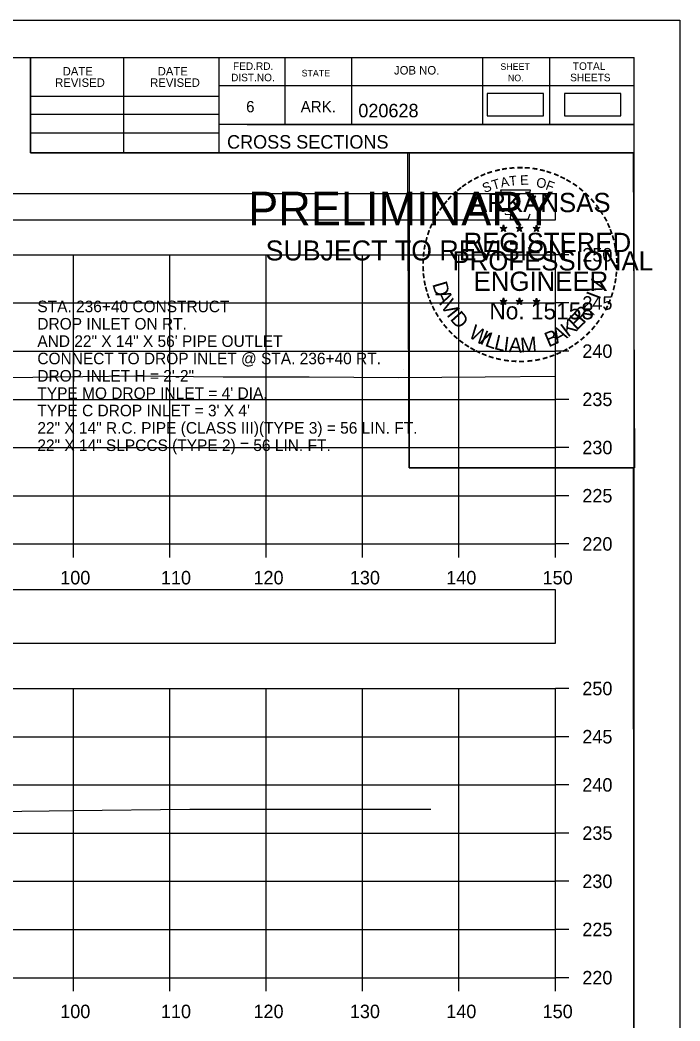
# Model space of a CAD drawing. Extents: x 1369627 to 1374022, y 380035 to 398173.
# Drawn here: x 1372193 to 1372261.5, y 388681.8 to 388785.6 of the extents above; entities that cross this region are included whole.
import ezdxf

# ---------------------------------------------------------------- set-up
doc = ezdxf.new("R2010")
doc.units = 0
for name, color, linetype in [('Default', 7, 'Continuous'), ('R_Axis', 7, 'Continuous'), ('R_Axis Annot', 7, 'Continuous'), ('R_Border', 7, 'Continuous'), ('R_Border PE', 7, 'Continuous'), ('R_Border Prem', 7, 'Continuous'), ('R_Exist Surface', 7, 'Continuous'), ('R_Grid', 7, 'Continuous'), ('R_No Plot', 7, 'Continuous'), ('R_Water Annot', 7, 'Continuous')]:
    doc.layers.add(name, color=color, linetype=linetype)

msp = doc.modelspace()

# ---------------------------------------------------------------- linework, layer by layer
at = {"layer": 'Default'}
for points in [[(1372241.46, 388775.7), (1372247.3, 388775.7), (1372247.3, 388778.01), (1372241.46, 388778.01)], [(1372249.48, 388775.7), (1372255.32, 388775.7), (1372255.32, 388778.01), (1372249.48, 388778.01)], [(1371948.53, 388764.9), (1372248.53, 388764.9), (1372248.53, 388767.61), (1371948.53, 388767.61)], [(1371948.53, 388720.99), (1372248.53, 388720.99), (1372248.53, 388726.51), (1371948.53, 388726.51)]]:
    msp.add_lwpolyline(points, close=True, dxfattribs=at)
at = {"layer": 'R_Axis'}
for p, q in [((1372248.53, 388731.28), (1372248.53, 388761.28)), ((1372249.93, 388761.28), (1372248.53, 388761.28)), ((1372249.93, 388756.28), (1372248.53, 388756.28)), ((1372249.93, 388751.28), (1372248.53, 388751.28)), ((1372249.93, 388746.28), (1372248.53, 388746.28)), ((1372249.93, 388741.28), (1372248.53, 388741.28)), ((1372249.93, 388736.28), (1372248.53, 388736.28)), ((1371948.53, 388731.28), (1372248.53, 388731.28)), ((1372198.53, 388729.88), (1372198.53, 388731.28)), ((1372208.53, 388729.88), (1372208.53, 388731.28)), ((1372218.53, 388729.88), (1372218.53, 388731.28)), ((1372228.53, 388729.88), (1372228.53, 388731.28)), ((1372238.53, 388729.88), (1372238.53, 388731.28)), ((1372248.53, 388729.88), (1372248.53, 388731.28)), ((1372249.93, 388731.28), (1372248.53, 388731.28)), ((1372248.53, 388686.28), (1372248.53, 388716.28)), ((1372249.93, 388716.28), (1372248.53, 388716.28)), ((1372249.93, 388711.28), (1372248.53, 388711.28)), ((1372249.93, 388706.28), (1372248.53, 388706.28)), ((1372249.93, 388701.28), (1372248.53, 388701.28)), ((1372249.93, 388696.28), (1372248.53, 388696.28)), ((1372249.93, 388691.28), (1372248.53, 388691.28)), ((1371948.53, 388686.28), (1372248.53, 388686.28)), ((1372198.53, 388684.88), (1372198.53, 388686.28)), ((1372208.53, 388684.88), (1372208.53, 388686.28)), ((1372218.53, 388684.88), (1372218.53, 388686.28)), ((1372228.53, 388684.88), (1372228.53, 388686.28)), ((1372238.53, 388684.88), (1372238.53, 388686.28)), ((1372248.53, 388684.88), (1372248.53, 388686.28)), ((1372249.93, 388686.28), (1372248.53, 388686.28))]:
    msp.add_line(p, q, dxfattribs=at)
at = {"layer": 'R_Border'}
for p, q in [((1371940.53, 388781.74), (1372256.71, 388781.74)), ((1372194.07, 388771.86), (1372194.07, 388781.74)), ((1372203.75, 388771.86), (1372203.75, 388781.74)), ((1372213.61, 388781.74), (1372213.61, 388771.86)), ((1372220.45, 388781.74), (1372220.45, 388774.8)), ((1372227.39, 388781.74), (1372227.39, 388774.8)), ((1372240.97, 388781.74), (1372240.97, 388774.8)), ((1372247.91, 388781.74), (1372247.91, 388774.8)), ((1372256.71, 388576.28), (1372256.71, 388781.74)), ((1372256.71, 388778.8), (1372213.61, 388778.8)), ((1372256.71, 388778.82), (1372256.71, 388778.82)), ((1372194.07, 388777.72), (1372213.61, 388777.72)), ((1372194.07, 388775.86), (1372213.61, 388775.86)), ((1372256.71, 388774.8), (1372213.61, 388774.8)), ((1372216.57, 388774.8), (1372256.71, 388774.8)), ((1372194.07, 388773.92), (1372213.61, 388773.92)), ((1372256.71, 388771.86), (1372194.07, 388771.86))]:
    msp.add_line(p, q, dxfattribs=at)
at = {"layer": 'R_Border PE'}
for p, q in [((1372242.79, 388764.11), (1372243.14, 388764)), ((1372242.79, 388764.11), (1372243.05, 388764.07)), ((1372242.79, 388764.11), (1372243.03, 388763.99)), ((1372243.14, 388764.37), (1372243.1, 388764.12)), ((1372243.14, 388764), (1372243.14, 388764.37)), ((1372243.14, 388764.37), (1372243.19, 388764.12)), ((1372243.49, 388764.11), (1372243.14, 388764)), ((1372243.49, 388764.11), (1372243.2, 388764.07)), ((1372243.49, 388764.11), (1372243.29, 388764.01)), ((1372244.46, 388764.11), (1372244.81, 388764)), ((1372244.46, 388764.11), (1372244.72, 388764.07)), ((1372244.46, 388764.11), (1372244.7, 388763.99)), ((1372244.81, 388764.37), (1372244.77, 388764.12)), ((1372244.81, 388764), (1372244.81, 388764.37)), ((1372244.81, 388764.37), (1372244.86, 388764.12)), ((1372245.16, 388764.11), (1372244.81, 388764)), ((1372245.16, 388764.11), (1372244.87, 388764.07)), ((1372245.16, 388764.11), (1372244.96, 388764.01)), ((1372246.23, 388764.1), (1372246.58, 388763.99)), ((1372246.23, 388764.1), (1372246.48, 388764.06)), ((1372246.23, 388764.1), (1372246.47, 388763.98)), ((1372246.58, 388764.36), (1372246.54, 388764.1)), ((1372246.58, 388763.99), (1372246.58, 388764.36)), ((1372246.58, 388764.36), (1372246.63, 388764.11)), ((1372246.92, 388764.1), (1372246.58, 388763.99)), ((1372246.92, 388764.1), (1372246.64, 388764.05)), ((1372246.92, 388764.1), (1372246.72, 388764)), ((1372242.93, 388763.71), (1372243.14, 388764)), ((1372242.93, 388763.71), (1372243.05, 388763.95)), ((1372242.93, 388763.71), (1372243.14, 388763.92)), ((1372243.36, 388763.71), (1372243.14, 388764)), ((1372243.36, 388763.71), (1372243.14, 388763.92)), ((1372243.36, 388763.71), (1372243.22, 388764)), ((1372244.6, 388763.71), (1372244.81, 388764)), ((1372244.6, 388763.71), (1372244.72, 388763.95)), ((1372244.6, 388763.71), (1372244.81, 388763.92)), ((1372245.03, 388763.71), (1372244.81, 388764)), ((1372245.03, 388763.71), (1372244.81, 388763.92)), ((1372245.03, 388763.71), (1372244.89, 388764)), ((1372246.36, 388763.69), (1372246.58, 388763.99)), ((1372246.36, 388763.69), (1372246.49, 388763.94)), ((1372246.36, 388763.69), (1372246.58, 388763.91)), ((1372246.79, 388763.69), (1372246.58, 388763.99)), ((1372246.79, 388763.69), (1372246.58, 388763.91)), ((1372246.79, 388763.69), (1372246.65, 388763.99)), ((1372243.14, 388756.8), (1372243.1, 388756.54)), ((1372243.14, 388756.43), (1372243.14, 388756.8)), ((1372243.14, 388756.8), (1372243.19, 388756.55)), ((1372244.81, 388756.8), (1372244.77, 388756.54)), ((1372244.81, 388756.43), (1372244.81, 388756.8)), ((1372244.81, 388756.8), (1372244.86, 388756.55)), ((1372246.58, 388756.79), (1372246.53, 388756.53)), ((1372246.58, 388756.42), (1372246.58, 388756.79)), ((1372246.58, 388756.79), (1372246.62, 388756.54)), ((1372242.79, 388756.54), (1372243.14, 388756.43)), ((1372242.79, 388756.54), (1372243.04, 388756.5)), ((1372242.79, 388756.54), (1372243.03, 388756.42)), ((1372242.92, 388756.13), (1372243.14, 388756.43)), ((1372242.92, 388756.13), (1372243.05, 388756.38)), ((1372242.92, 388756.13), (1372243.14, 388756.35)), ((1372243.49, 388756.54), (1372243.14, 388756.43)), ((1372243.35, 388756.13), (1372243.14, 388756.43)), ((1372243.35, 388756.13), (1372243.14, 388756.35)), ((1372243.49, 388756.54), (1372243.2, 388756.49)), ((1372243.35, 388756.13), (1372243.22, 388756.42)), ((1372243.49, 388756.54), (1372243.28, 388756.44)), ((1372244.46, 388756.54), (1372244.81, 388756.43)), ((1372244.46, 388756.54), (1372244.71, 388756.5)), ((1372244.46, 388756.54), (1372244.7, 388756.42)), ((1372244.59, 388756.13), (1372244.81, 388756.43)), ((1372244.59, 388756.13), (1372244.72, 388756.38)), ((1372244.59, 388756.13), (1372244.81, 388756.35)), ((1372245.16, 388756.54), (1372244.81, 388756.43)), ((1372245.02, 388756.13), (1372244.81, 388756.43)), ((1372245.02, 388756.13), (1372244.81, 388756.35)), ((1372245.16, 388756.54), (1372244.87, 388756.49)), ((1372245.02, 388756.13), (1372244.88, 388756.42)), ((1372245.16, 388756.54), (1372244.95, 388756.44)), ((1372246.23, 388756.53), (1372246.58, 388756.42)), ((1372246.23, 388756.53), (1372246.48, 388756.49)), ((1372246.23, 388756.53), (1372246.46, 388756.41)), ((1372246.36, 388756.12), (1372246.58, 388756.42)), ((1372246.36, 388756.12), (1372246.49, 388756.37)), ((1372246.36, 388756.12), (1372246.57, 388756.34)), ((1372246.79, 388756.12), (1372246.57, 388756.34)), ((1372246.92, 388756.53), (1372246.58, 388756.42)), ((1372246.79, 388756.12), (1372246.58, 388756.42)), ((1372246.92, 388756.53), (1372246.64, 388756.48)), ((1372246.79, 388756.12), (1372246.65, 388756.41)), ((1372246.92, 388756.53), (1372246.72, 388756.43))]:
    msp.add_line(p, q, dxfattribs=at)
for points in [[(1372242.84, 388767.99), (1372243.1, 388767.17)], [(1372246.35, 388767.07), (1372246.49, 388767.35), (1372245.8, 388767.33), (1372245.95, 388767.99), (1372242.84, 388767.99)], [(1372243.33, 388765.57), (1372243.33, 388765.48), (1372243.89, 388765.46), (1372243.84, 388764.99), (1372245.71, 388764.99), (1372245.91, 388765.53)], [(1372243.14, 388764.37), (1372243.36, 388763.71), (1372242.79, 388764.11), (1372243.49, 388764.11), (1372242.93, 388763.71), (1372243.14, 388764.37)], [(1372244.81, 388764.37), (1372245.03, 388763.71), (1372244.46, 388764.11), (1372245.16, 388764.11), (1372244.6, 388763.71), (1372244.81, 388764.37)], [(1372246.58, 388764.36), (1372246.79, 388763.69), (1372246.23, 388764.1), (1372246.92, 388764.1), (1372246.36, 388763.69), (1372246.58, 388764.36)], [(1372243.14, 388756.8), (1372243.35, 388756.13), (1372242.79, 388756.54), (1372243.49, 388756.54), (1372242.92, 388756.13), (1372243.14, 388756.8)], [(1372244.81, 388756.8), (1372245.02, 388756.13), (1372244.46, 388756.54), (1372245.16, 388756.54), (1372244.59, 388756.13), (1372244.81, 388756.8)], [(1372246.58, 388756.79), (1372246.79, 388756.12), (1372246.23, 388756.53), (1372246.92, 388756.53), (1372246.36, 388756.12), (1372246.58, 388756.79)]]:
    msp.add_lwpolyline(points, dxfattribs=at)
for centre, radius in [((1372243.14, 388764), 0.172), ((1372243.14, 388764), 0.145), ((1372243.14, 388764), 0.116), ((1372243.14, 388764), 0.0991), ((1372243.14, 388764), 0.0747), ((1372243.14, 388764), 0.0495), ((1372244.81, 388764), 0.172), ((1372244.81, 388764), 0.145), ((1372244.81, 388764), 0.116), ((1372244.81, 388764), 0.0991), ((1372244.81, 388764), 0.0747), ((1372244.81, 388764), 0.0495), ((1372246.58, 388763.99), 0.172), ((1372246.58, 388763.99), 0.145), ((1372246.58, 388763.99), 0.116), ((1372246.58, 388763.99), 0.0991), ((1372246.58, 388763.99), 0.0747), ((1372243.14, 388764), 0.0296), ((1372244.81, 388764), 0.0296), ((1372246.58, 388763.99), 0.0495), ((1372246.58, 388763.99), 0.0296), ((1372243.14, 388756.43), 0.172), ((1372243.14, 388756.43), 0.145), ((1372243.14, 388756.43), 0.116), ((1372243.14, 388756.43), 0.0991), ((1372243.14, 388756.43), 0.0747), ((1372243.14, 388756.43), 0.0495), ((1372243.14, 388756.43), 0.0296), ((1372244.81, 388756.43), 0.172), ((1372244.81, 388756.43), 0.145), ((1372244.81, 388756.43), 0.116), ((1372244.81, 388756.43), 0.0991), ((1372244.81, 388756.43), 0.0747), ((1372244.81, 388756.43), 0.0495), ((1372244.81, 388756.43), 0.0296), ((1372246.57, 388756.42), 0.172), ((1372246.57, 388756.42), 0.145), ((1372246.57, 388756.42), 0.116), ((1372246.57, 388756.42), 0.0991), ((1372246.57, 388756.42), 0.0747), ((1372246.57, 388756.42), 0.0495), ((1372246.57, 388756.42), 0.0296)]:
    msp.add_circle(centre, radius, dxfattribs=at)
at = {"layer": 'R_Exist Surface'}
for points in [[(1372151.06, 388748.49), (1372156.78, 388748.45), (1372160.41, 388748.39), (1372165.52, 388748.32), (1372168.38, 388748.34), (1372179.88, 388748.41), (1372181.31, 388748.41), (1372199.5, 388748.64), (1372204.87, 388748.72), (1372214.08, 388748.62), (1372223, 388748.62), (1372232.27, 388748.53), (1372241.24, 388748.61), (1372248.53, 388748.67)], [(1372119.13, 388703.44), (1372157.23, 388703.43), (1372157.59, 388703.42), (1372157.66, 388703.42), (1372158.44, 388703.41), (1372163.15, 388703.37), (1372163.76, 388703.37), (1372172.62, 388703.34), (1372172.97, 388703.34), (1372172.99, 388703.34), (1372173.13, 388703.34), (1372182.31, 388703.42), (1372183.92, 388703.42), (1372193.18, 388703.55), (1372196.02, 388703.58), (1372198.48, 388703.61), (1372210.62, 388703.77), (1372211.76, 388703.76), (1372231.91, 388703.77), (1372233.18, 388703.75), (1372234.41, 388703.76), (1372235.63, 388703.77)]]:
    msp.add_lwpolyline(points, dxfattribs=at)
at = {"layer": 'R_Grid'}
for p, q in [((1371948.53, 388761.28), (1372248.53, 388761.28)), ((1372198.53, 388731.28), (1372198.53, 388761.28)), ((1372208.53, 388731.28), (1372208.53, 388761.28)), ((1372218.53, 388731.28), (1372218.53, 388761.28)), ((1372228.53, 388731.28), (1372228.53, 388761.28)), ((1372238.53, 388731.28), (1372238.53, 388761.28)), ((1372248.53, 388731.28), (1372248.53, 388761.28)), ((1371948.53, 388756.28), (1372248.53, 388756.28)), ((1371948.53, 388751.28), (1372248.53, 388751.28)), ((1371948.53, 388746.28), (1372248.53, 388746.28)), ((1371948.53, 388741.28), (1372248.53, 388741.28)), ((1371948.53, 388736.28), (1372248.53, 388736.28)), ((1371948.53, 388731.28), (1372248.53, 388731.28)), ((1371948.53, 388716.28), (1372248.53, 388716.28)), ((1372198.53, 388686.28), (1372198.53, 388716.28)), ((1372208.53, 388686.28), (1372208.53, 388716.28)), ((1372218.53, 388686.28), (1372218.53, 388716.28)), ((1372228.53, 388686.28), (1372228.53, 388716.28)), ((1372238.53, 388686.28), (1372238.53, 388716.28)), ((1372248.53, 388686.28), (1372248.53, 388716.28)), ((1371948.53, 388711.28), (1372248.53, 388711.28)), ((1371948.53, 388706.28), (1372248.53, 388706.28)), ((1371948.53, 388701.28), (1372248.53, 388701.28)), ((1371948.53, 388696.28), (1372248.53, 388696.28)), ((1371948.53, 388691.28), (1372248.53, 388691.28)), ((1371948.53, 388686.28), (1372248.53, 388686.28))]:
    msp.add_line(p, q, dxfattribs=at)
at = {"layer": 'R_No Plot'}
for p, q in [((1371928.13, 388785.63), (1372261.46, 388785.63)), ((1372232.74, 388749.4), (1372232.74, 388749.4))]:
    msp.add_line(p, q, dxfattribs=at)
for points in [[(1371928.12, 388785.63), (1372261.46, 388785.63), (1372261.46, 388572.3), (1371928.12, 388572.3)], [(1372174.45, 388781.74), (1372194.07, 388781.74), (1372194.07, 388771.86), (1372210.18, 388771.86), (1372233.38, 388771.86), (1372233.38, 388739.19), (1372256.59, 388739.19), (1372256.71, 388576.28), (1371940.53, 388576.28), (1371940.53, 388781.74)], [(1372233.24, 388771.86), (1372256.59, 388771.86), (1372256.73, 388739.19), (1372233.38, 388739.19)]]:
    msp.add_lwpolyline(points, close=True, dxfattribs=at)

# ---------------------------------------------------------------- texts
at = {"layer": 'R_Axis Annot'}
for s, p in [('250', (1372251.33, 388760.58)), ('245', (1372251.33, 388755.58)), ('240', (1372251.33, 388750.58)), ('235', (1372251.33, 388745.58)), ('230', (1372251.33, 388740.58)), ('225', (1372251.33, 388735.58)), ('220', (1372251.33, 388730.58)), ('100', (1372197.16, 388727.08)), ('110', (1372207.61, 388727.08)), ('120', (1372217.21, 388727.08)), ('130', (1372227.21, 388727.08)), ('140', (1372237.21, 388727.08)), ('150', (1372247.21, 388727.08)), ('250', (1372251.33, 388715.58)), ('245', (1372251.33, 388710.58)), ('240', (1372251.33, 388705.58)), ('235', (1372251.33, 388700.58)), ('230', (1372251.33, 388695.58)), ('225', (1372251.33, 388690.58)), ('220', (1372251.33, 388685.58)), ('100', (1372197.16, 388682.08)), ('110', (1372207.61, 388682.08)), ('120', (1372217.21, 388682.08)), ('130', (1372227.21, 388682.08)), ('140', (1372237.21, 388682.08)), ('150', (1372247.21, 388682.08))]:
    msp.add_text(s, height=1.4, dxfattribs=at).set_placement(p)
at = {"layer": 'R_Border'}
for s, height, p in [('DATE', 0.879, (1372197.41, 388779.88)), ('DATE', 0.879, (1372207.27, 388779.88)), ('FED.RD.', 0.782, (1372215.09, 388780.46)), ('JOB NO.', 0.879, (1372231.79, 388779.98)), ('SHEET', 0.684, (1372242.83, 388780.46)), ('TOTAL', 0.782, (1372250.35, 388780.46)), ('DIST.NO.', 0.782, (1372214.89, 388779.28)), ('STATE', 0.684, (1372222.21, 388779.78)), ('NO.', 0.684, (1372243.61, 388779.28)), ('SHEETS', 0.782, (1372250.07, 388779.28)), ('REVISED', 0.879, (1372196.63, 388778.7)), ('REVISED', 0.879, (1372206.49, 388778.7)), ('6', 1.17, (1372216.45, 388776.06)), ('ARK.', 1.172, (1372222.11, 388776.06)), ('020628', 1.4, (1372228.09, 388775.54)), ('CROSS SECTIONS', 1.4, (1372214.47, 388772.29))]:
    msp.add_text(s, height=height, rotation=360, dxfattribs=at).set_placement(p)
at = {"layer": 'R_Border PE'}
for s, height, rotation, p in [('-', 1.6, 10.2193, (1372243.01, 388769.52)), ('-', 1.6, 5.8968, (1372243.74, 388769.63)), ('-', 1.6, 0.1862, (1372244.51, 388769.7)), ('-', 1.6, 357.743, (1372245.24, 388769.69)), ('-', 1.6, 352.1617, (1372245.98, 388769.64)), ('-', 1.6, 28.7918, (1372240.32, 388768.53)), ('-', 1.6, 24.3072, (1372240.95, 388768.85)), ('-', 1.6, 19.1761, (1372241.58, 388769.12)), ('-', 1.6, 13.6301, (1372242.33, 388769.36)), ('A', 1, 11.2132, (1372242.93, 388768.25)), ('T', 1, 6.0228, (1372243.78, 388768.42)), ('E', 1, 0.8323, (1372244.88, 388768.53)), ('O', 1, 350.4515, (1372246.49, 388768.32)), ('-', 1.6, 347.2049, (1372246.7, 388769.52)), ('-', 1.6, 342.3362, (1372247.33, 388769.37)), ('-', 1.6, 337.8551, (1372248.07, 388769.14)), ('-', 1.6, 334.1211, (1372248.7, 388768.87)), ('-', 1.6, 38.9507, (1372238.67, 388767.39)), ('-', 1.6, 36.2317, (1372239.14, 388767.77)), ('-', 1.6, 34.0636, (1372239.72, 388768.16)), ('S', 1, 21.594, (1372241.19, 388767.67)), ('T', 1, 16.4036, (1372242.1, 388768)), ('F', 1, 340.0707, (1372247.44, 388768.09)), ('-', 1.6, 329.6409, (1372249.28, 388768.59)), ('-', 1.6, 325.8627, (1372249.92, 388768.23)), ('-', 1.6, 320.5297, (1372250.53, 388767.8)), ('-', 1.6, 48.423, (1372237.78, 388766.5)), ('-', 1.6, 42.9622, (1372238.23, 388766.97)), ('ARKANSAS', 2, 360, (1372239.69, 388765.7)), ('-', 1.6, 315.5786, (1372251.13, 388767.31)), ('-', 1.6, 54.2325, (1372236.97, 388765.44)), ('-', 1.6, 50.6142, (1372237.38, 388766.01)), ('-', 1.6, 309.8797, (1372251.7, 388766.76)), ('-', 1.6, 306.6522, (1372252.22, 388766.16)), ('-', 1.6, 62.8713, (1372236.33, 388764.3)), ('-', 1.6, 58.0706, (1372236.64, 388764.92)), ('-', 1.4, 303.6753, (1372252.71, 388765.59)), ('-', 1.6, 299.6684, (1372253.03, 388764.99)), ('-', 1.6, 67.7743, (1372236.07, 388763.69)), ('-', 1.6, 294.6628, (1372253.35, 388764.38)), ('-', 1.6, 75.461, (1372235.66, 388762.35)), ('-', 1.6, 72.3945, (1372235.85, 388763.06)), ('REGISTERED', 2, 360, (1372239.01, 388761.56)), ('-', 1.6, 290.5728, (1372253.61, 388763.8)), ('-', 1.6, 285.1233, (1372253.84, 388763.22)), ('-', 1.6, 81.2013, (1372235.52, 388761.63)), ('-', 1.6, 280.5493, (1372254.04, 388762.48)), ('-', 1.6, 85.1863, (1372235.45, 388760.94)), ('PROFESSIONAL', 2, 360, (1372237.86, 388759.65)), ('-', 1.6, 276.5962, (1372254.21, 388761.71)), ('-', 1.6, 274.3301, (1372254.27, 388760.99)), ('-', 1.6, 94.1959, (1372235.46, 388759.52)), ('-', 1.6, 89.0622, (1372235.42, 388760.24)), ('-', 1.6, 269.9407, (1372254.3, 388760.35)), ('-', 1.6, 98.9479, (1372235.53, 388758.85)), ('ENGINEER', 2, 360, (1372240.05, 388757.53)), ('-', 1.6, 260.9953, (1372254.21, 388759.03)), ('-', 1.6, 263.5172, (1372254.28, 388759.69)), ('-', 1.6, 101.7149, (1372235.66, 388758.12)), ('-', 1.6, 105.4578, (1372235.83, 388757.52)), ('D', 1.54, 286.2848, (1372235.75, 388758.25)), ('V', 1.54, 72.6573, (1372253.35, 388757.09)), ('-', 1.6, 255.7626, (1372254.1, 388758.36)), ('-', 1.6, 109.0874, (1372236.04, 388756.89)), ('A', 1.54, 292.7835, (1372236.05, 388757.25)), ('V', 1.54, 300.7936, (1372236.56, 388756.07)), ('I', 1.54, 69.0301, (1372253.12, 388756.55)), ('-', 1.6, 252.8681, (1372253.92, 388757.64)), ('-', 1.6, 114.0643, (1372236.3, 388756.29)), ('-', 1.6, 115.7289, (1372236.6, 388755.68)), ('I', 1.54, 308.3502, (1372237.19, 388755.04)), ('No. 15158', 1.757, 360, (1372241.69, 388754.58)), ('R', 1.54, 50.3651, (1372251.47, 388754.07)), ('-', 1.6, 244.6197, (1372253.43, 388756.33)), ('-', 1.6, 247.8887, (1372253.7, 388756.96)), ('-', 1.6, 120.4471, (1372236.96, 388755.09)), ('-', 1.6, 125.8934, (1372237.36, 388754.53)), ('D', 1.54, 311.9774, (1372237.54, 388754.57)), ('E', 1.54, 44.0175, (1372250.74, 388753.36)), (',', 1.54, 57.4684, (1372252.2, 388754.95)), ('-', 1.6, 239.0712, (1372253.04, 388755.58)), ('-', 1.6, 130.7181, (1372237.82, 388753.98)), ('W', 1.54, 328.0731, (1372239.42, 388752.8)), ('A', 1.54, 28.9042, (1372248.71, 388752.03)), ('K', 1.54, 36.9143, (1372249.83, 388752.67)), ('-', 1.6, 231.2538, (1372252.21, 388754.36)), ('-', 1.6, 233.8452, (1372252.64, 388754.93)), ('-', 1.6, 134.2238, (1372238.34, 388753.43)), ('-', 1.6, 138.9338, (1372238.86, 388752.97)), ('I', 1.54, 336.6877, (1372240.61, 388752.09)), ('L', 1.54, 340.3149, (1372241.14, 388751.85)), ('L', 1.54, 346.6625, (1372242.1, 388751.51)), ('I', 1.54, 353.0101, (1372243.09, 388751.27)), ('A', 1.54, 356.6373, (1372243.66, 388751.18)), ('M', 1.54, 4.6473, (1372244.95, 388751.13)), ('B', 1.54, 22.8589, (1372247.82, 388751.66)), ('-', 1.6, 221.0851, (1372251.21, 388753.29)), ('-', 1.6, 225.7653, (1372251.73, 388753.8)), ('-', 1.6, 144.6463, (1372239.42, 388752.56)), ('-', 1.6, 148.0898, (1372239.98, 388752.19)), ('-', 1.6, 151.5704, (1372240.56, 388751.87)), ('-', 1.6, 212.2491, (1372250.12, 388752.43)), ('-', 1.6, 215.7363, (1372250.66, 388752.82)), ('-', 1.6, 154.6002, (1372241.08, 388751.62)), ('-', 1.6, 158.5612, (1372241.71, 388751.37)), ('-', 1.6, 162.7983, (1372242.39, 388751.15)), ('-', 1.6, 167.5555, (1372243.11, 388750.99)), ('AAMU', 0.00002, 360, (1372244.74, 388751.12)), ('-', 1.6, 195.4743, (1372247.65, 388751.25)), ('-', 1.6, 199.4643, (1372248.31, 388751.49)), ('-', 1.6, 204.2516, (1372248.94, 388751.77)), ('-', 1.6, 207.3568, (1372249.57, 388752.09)), ('-', 1.6, 173.1155, (1372243.88, 388750.88)), ('-', 1.6, 176.5183, (1372244.63, 388750.83)), ('-', 1.6, 181.5918, (1372245.37, 388750.84)), ('-', 1.6, 185.8167, (1372246.18, 388750.92)), ('-', 1.6, 191.2858, (1372246.92, 388751.05))]:
    msp.add_text(s, height=height, rotation=rotation, dxfattribs=at).set_placement(p)
at = {"layer": 'R_Border Prem'}
for s, height, p in [('PRELIMINARY', 3.5, (1372216.66, 388764.32)), ('DWB', 0.01, (1372217.41, 388766.17)), ('SUBJECT TO REVISION', 2.0751, (1372218.47, 388760.69))]:
    msp.add_text(s, height=height, rotation=360, dxfattribs=at).set_placement(p)
at = {"layer": 'R_Water Annot'}
for s, p in [('STA. 236+40 CONSTRUCT', (1372194.79, 388755.32)), ('DROP INLET ON RT.', (1372194.79, 388753.52)), ('AND 22" X 14" X 56\' PIPE OUTLET', (1372194.79, 388751.72)), ('CONNECT TO DROP INLET @ STA. 236+40 RT.', (1372194.79, 388749.92)), ('DROP INLET H = 2\'-2"', (1372194.79, 388748.12)), ("TYPE MO DROP INLET = 4' DIA.", (1372194.79, 388746.32)), ("TYPE C DROP INLET = 3' X 4'", (1372194.79, 388744.52)), ('22" X 14" R.C. PIPE (CLASS III)(TYPE 3) = 56 LIN. FT.', (1372194.79, 388742.72)), ('22" X 14" SLPCCS (TYPE 2) = 56 LIN. FT.', (1372194.79, 388740.92))]:
    msp.add_text(s, height=1.2, dxfattribs=at).set_placement(p)

doc.saveas('drawing.dxf')
